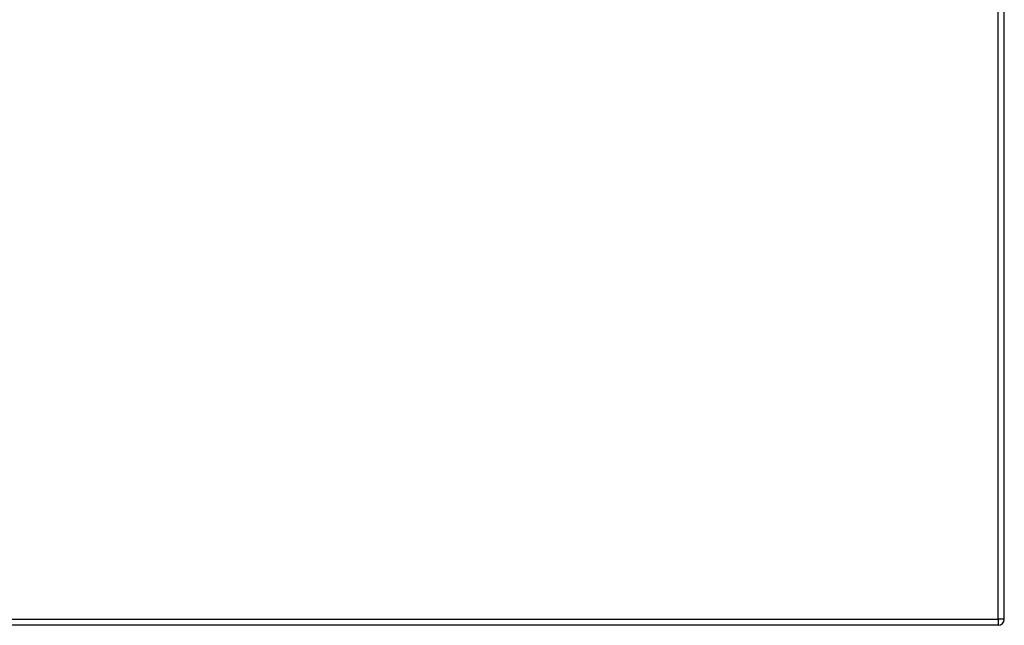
# Model space of a CAD drawing. Header units: inches. Extents: x 19 to 626, y 56 to 294.
# Tile 265 of 372: x 318 to 334, y 161 to 171. Entities that reach past the tile are written whole.
import ezdxf

# ---------------------------------------------------------------- set-up
doc = ezdxf.new("R2010")
doc.units = ezdxf.units.IN
doc.header["$MEASUREMENT"] = 0
doc.layers.add('Visible Edges(ANSI)', color=7, linetype='Continuous', lineweight=25)
doc.layers.add('Visible Tangent Edges(ANSI)', color=7, linetype='Continuous', lineweight=25)

msp = doc.modelspace()

# ---------------------------------------------------------------- linework, layer by layer
at = {"layer": 'Visible Edges(ANSI)'}
for p, q in [((333.995, 161.169), (333.995, 197.889)), ((333.896, 161.07), (268.291, 161.07))]:
    msp.add_line(p, q, dxfattribs=at)
msp.add_arc((333.896, 161.169), 0.099, 270, 0, dxfattribs=at)
at = {"layer": 'Visible Tangent Edges(ANSI)'}
for p, q in [((333.896, 161.169), (333.896, 197.889)), ((268.291, 161.169), (333.896, 161.169)), ((333.896, 161.169), (333.896, 161.07)), ((333.995, 161.169), (333.896, 161.169))]:
    msp.add_line(p, q, dxfattribs=at)

doc.saveas('drawing.dxf')
